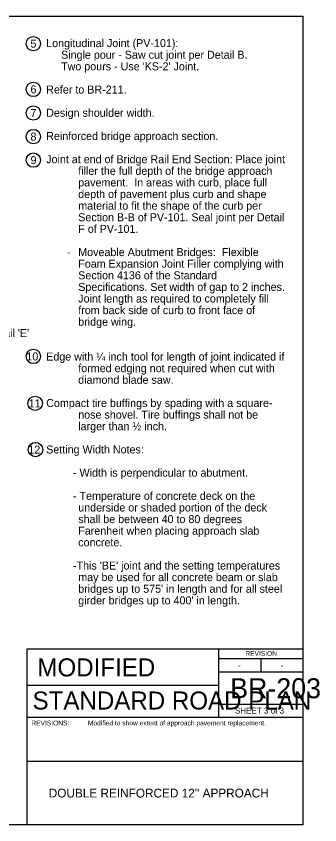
# Model space of a CAD drawing. Extents: x 8925 to 81668, y 4369 to 11918.
# Drawn here: x 19752 to 20510, y 7924 to 9944 of the extents above; entities that cross this region are included whole.
import ezdxf

# ---------------------------------------------------------------- set-up
doc = ezdxf.new("R2010")
doc.units = 0
for name, color, linetype in [('dsnCellElements', 7, 'Continuous'), ('dsnNonPlotable', 7, 'Continuous'), ('dsnShtPlotShapeBatchPrint', 7, 'Continuous'), ('dsnStdBorder', 7, 'Continuous'), ('dsnStdLabel', 7, 'Continuous'), ('Level 1', 7, 'Continuous'), ('SheetBorder', 7, 'Continuous')]:
    doc.layers.add(name, color=color, linetype=linetype)

msp = doc.modelspace()

# ---------------------------------------------------------------- linework, layer by layer
at = {"layer": 'dsnStdBorder'}
for centre in [(19794.5, 9875.4), (19794.5, 9761.1), (19794.5, 9702.1), (19794.5, 9643.2), (19794.5, 9584.5), (19794.5, 9094.1), (19799.1, 8976.9), (19799.9, 8861.4)]:
    msp.add_circle(centre, 18, dxfattribs=at)
at = {"layer": 'Level 1'}
for p, q in [((20256.6, 8364), (20256.6, 8272.7)), ((20256.6, 8339.1), (20467.5, 8339.1)), ((20362.1, 8339.1), (20362.1, 8305.9)), ((20256.6, 8305.9), (20467.5, 8305.9)), ((19779.5, 8272.7), (20256.6, 8272.7)), ((20256.6, 8272.7), (20256.6, 8192.7)), ((20467.5, 8224.9), (20256.6, 8224.9)), ((19779.5, 8192.7), (20467.5, 8192.7)), ((19779.5, 8082.7), (20467.5, 8082.7))]:
    msp.add_line(p, q, dxfattribs=at)
msp.add_lwpolyline([(19779.5, 8364), (20467.5, 8364), (20467.5, 7924), (19779.5, 7924)], close=True, dxfattribs=at)
at = {"layer": 'SheetBorder'}
msp.add_lwpolyline([(17332.5, 9944), (20467.5, 9944), (20467.5, 7924), (17332.5, 7924)], close=True, dxfattribs=at)

# ---------------------------------------------------------------- texts
at = {"layer": 'dsnCellElements'}
msp.add_text('MODIFIED', height=45, dxfattribs=at).set_placement((19804.6, 8294.8))
at = {"layer": 'dsnNonPlotable'}
msp.add_text('REVISIONS:', height=12, dxfattribs=at).set_placement((19789.5, 8172.3))
at = {"layer": 'dsnShtPlotShapeBatchPrint'}
for s, p in [('10', (19777.1, 9084.1)), ('11', (19783, 8966.8)), ('12', (19782, 8851.3))]:
    msp.add_text(s, height=20, dxfattribs=at).set_placement(p)
at = {"layer": 'dsnStdBorder'}
msp.add_text("See Detail 'E'", height=20, dxfattribs=at).set_placement((19625.1, 9142.4))
at = {"layer": 'dsnStdLabel'}
for s, p in [('5', (19787.3, 9865.4)), ('Longitudinal Joint (PV-101):', (19826.6, 9866.7)), ('     Single pour - Saw cut joint per Detail B.', (19826.6, 9837.7)), ("     Two pours - Use 'KS-2' Joint.", (19826.6, 9808.7)), ('6', (19787.4, 9751.1)), ('Refer to BR-211.', (19826.6, 9750.7)), ('7', (19787.4, 9692.1)), ('Design shoulder width.', (19826.6, 9692.7)), ('Reinforced bridge approach section.', (19826.6, 9634.7)), ('8', (19787.4, 9633.2)), ('Joint at end of Bridge Rail End Section: Place joint ', (19826.6, 9576.7)), ('9', (19787.4, 9574.5)), ('filler the full depth of the bridge approach ', (19906.6, 9547.7)), ('pavement.  In areas with curb, place full ', (19906.6, 9518.7)), ('depth of pavement plus curb and shape ', (19906.6, 9489.7)), ('material to fit the shape of the curb per ', (19906.6, 9460.7)), ('Section B-B of PV-101. Seal joint per Detail ', (19906.6, 9431.7)), ('F of PV-101.', (19906.6, 9402.7)), ('       -', (19826.6, 9344.7)), ('Moveable Abutment Bridges:  Flexible ', (19906.6, 9344.7)), ('Foam Expansion Joint Filler complying with ', (19906.6, 9315.7)), ('Section 4136 of the Standard ', (19906.6, 9286.7)), ('Specifications. Set width of gap to 2 inches.  ', (19906.6, 9257.7)), ('Joint length as required to completely fill ', (19906.6, 9228.7)), ('from back side of curb to front face of ', (19906.6, 9199.7)), ('bridge wing.', (19906.6, 9170.7)), ('Edge with ¼ inch tool for length of joint indicated if ', (19826.6, 9083.7)), ('formed edging not required when cut with ', (19906.6, 9054.7)), ('diamond blade saw.', (19906.6, 9025.7)), ('Compact tire buffings by spading with a square-', (19826.6, 8967.7)), ('nose shovel. Tire buffings shall not be ', (19906.6, 8938.7)), ('larger than ½ inch.', (19906.6, 8909.7)), ('Setting Width Notes:', (19826.6, 8851.7)), ('         - Width is perpendicular to abutment.', (19826.6, 8793.7)), ('         - Temperature of concrete deck on the ', (19826.6, 8735.7)), ('underside or shaded portion of the deck ', (19906.6, 8706.7)), ('shall be between 40 to 80 degrees ', (19906.6, 8677.7)), ('Farenheit when placing approach slab ', (19906.6, 8648.7)), ('concrete.', (19906.6, 8619.7)), ("         -This 'BE' joint and the setting temperatures ", (19826.6, 8561.7)), ('may be used for all concrete beam or slab ', (19906.6, 8532.7)), ("bridges up to 575' in length and for all steel ", (19906.6, 8503.7)), ("girder bridges up to 400' in length.", (19906.6, 8474.7))]:
    msp.add_text(s, height=20, dxfattribs=at).set_placement(p)
at = {"layer": 'Level 1'}
for s, height, p in [('REVISION', 12, (20323.6, 8346.2)), ('-', 15, (20305.1, 8314.7)), ('-', 15, (20411.6, 8315.1)), ('BR-203', 50, (20285.8, 8240.2)), ('STANDARD ROAD PLAN', 45.001, (19792.6, 8212.1)), ('SHEET 3 of 3', 15, (20297.6, 8202)), ('Modified to show extent of approach pavement replacement.', 12, (19930.8, 8172.4)), ("DOUBLE REINFORCED 12'' APPROACH", 22, (19833, 7992.3))]:
    msp.add_text(s, height=height, dxfattribs=at).set_placement(p)

doc.saveas('drawing.dxf')
